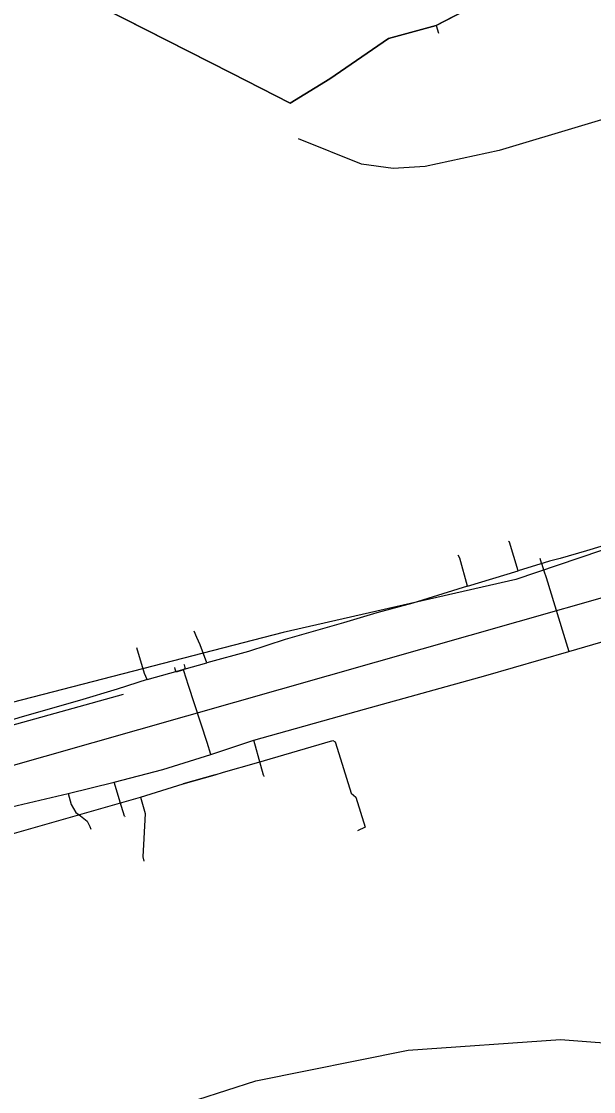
# Model space of a CAD drawing. Extents: x -662620 to -656370, y -1067090 to -1062990.
# Drawn here: x -658288.5 to -658211.1, y -1065070.4 to -1064925.6 of the extents above; entities that cross this region are included whole.
import ezdxf

# ---------------------------------------------------------------- set-up
doc = ezdxf.new("R2010")
doc.units = 0
for name, color, linetype in [('LOKÁLNÍ_BIOCENTRUM_-_NAVRŽENÝ', 7, 'Continuous'), ('OBVOD_PÚ', 7, 'Continuous'), ('PLYNOVOD_-_STL', 7, 'Continuous'), ('SDELOVACÍ_VEDENÍ_-_PODZEMNÍ', 7, 'Continuous'), ('SILNICE_II__TŘÍDY_A_III__TŘÍDY', 7, 'Continuous'), ('VODNÍ_PLOCHA_-_STÁVAJÍCÍ', 7, 'Continuous'), ('VRSTEVNICE_ZÁKLADNÍ', 7, 'Continuous')]:
    doc.layers.add(name, color=color, linetype=linetype)

msp = doc.modelspace()

# ---------------------------------------------------------------- linework, layer by layer
at = {"layer": 'LOKÁLNÍ_BIOCENTRUM_-_NAVRŽENÝ'}
msp.add_lwpolyline([(-658221.91, -1064920.74), (-658231.58, -1064925.76), (-658232.42, -1064926.2), (-658238.87, -1064927.95), (-658246.79, -1064933.41), (-658252.13, -1064936.7), (-658255.33, -1064935.07), (-658260.07, -1064932.66), (-658283.5, -1064920.71)], dxfattribs=at)
at = {"layer": 'OBVOD_PÚ'}
for points in [[(-658232.42, -1064926.2), (-658219.86, -1064919.67)], [(-658283.5, -1064920.71), (-658260.07, -1064932.66)], [(-658238.87, -1064927.95), (-658232.42, -1064926.2)], [(-658232.42, -1064926.2), (-658232.08, -1064927.22)], [(-658246.79, -1064933.41), (-658238.87, -1064927.95)], [(-658260.07, -1064932.66), (-658252.13, -1064936.7)], [(-658252.13, -1064936.7), (-658246.79, -1064933.41)]]:
    msp.add_lwpolyline(points, dxfattribs=at)
at = {"layer": 'PLYNOVOD_-_STL'}
for points in [[(-658218.17, -1064998.91), (-658218.36, -1064998.29)], [(-658218.17, -1064998.91), (-658217.85, -1064999.95), (-658217.57, -1065000.84), (-658215.2, -1065008.48), (-658214.47, -1065010.85)], [(-658262.85, -1065024.77), (-658257.07, -1065022.84), (-658242.08, -1065018.65), (-658225.69, -1065014.09), (-658214.47, -1065010.85), (-658205.52, -1065008.21)], [(-658267.67, -1065013.23), (-658267.73, -1065012.99)], [(-658266.54, -1065013.34), (-658267.56, -1065013.64), (-658267.67, -1065013.23)], [(-658266.49, -1065012.65), (-658266.35, -1065013.18), (-658266.36, -1065013.2), (-658266.54, -1065013.34)], [(-658266.49, -1065012.65), (-658266.5, -1065012.62)], [(-658262.85, -1065024.77), (-658263.38, -1065023.14), (-658265.87, -1065015.43), (-658266.51, -1065013.45), (-658266.54, -1065013.34)], [(-658255.76, -1065027.56), (-658256.12, -1065026.28), (-658257.07, -1065022.84)], [(-658336.21, -1065046.24), (-658331.13, -1065044.6), (-658324.46, -1065042.98), (-658314.96, -1065039.89), (-658311.36, -1065038.64), (-658309.92, -1065038.17), (-658302.55, -1065035.7), (-658295.44, -1065033.32), (-658293.67, -1065032.73), (-658282.13, -1065030.06), (-658275.95, -1065028.51), (-658269.34, -1065026.79), (-658262.85, -1065024.77)], [(-658255.76, -1065027.56), (-658255.71, -1065027.75)], [(-658274.54, -1065033.1), (-658274.93, -1065031.81), (-658275.95, -1065028.51)], [(-658282.13, -1065030.06), (-658281.74, -1065031.53), (-658281.1, -1065032.63), (-658280.46, -1065033.08), (-658279.6, -1065033.77), (-658279.24, -1065034.52), (-658279.09, -1065034.86)], [(-658274.54, -1065033.1), (-658274.51, -1065033.19)]]:
    msp.add_lwpolyline(points, dxfattribs=at)
at = {"layer": 'SDELOVACÍ_VEDENÍ_-_PODZEMNÍ'}
for points in [[(-658199.78, -1064993.79), (-658205.86, -1064995.59), (-658210.18, -1064996.65), (-658212.11, -1064997.25), (-658215.64, -1064998.26), (-658217.09, -1064998.64), (-658221.34, -1064999.92)], [(-658199.78, -1064993.79), (-658205.86, -1064995.59), (-658210.18, -1064996.65), (-658212.11, -1064997.25), (-658215.64, -1064998.26), (-658217.09, -1064998.64), (-658221.34, -1064999.92)], [(-658199.78, -1064993.79), (-658205.86, -1064995.59), (-658210.18, -1064996.65), (-658212.11, -1064997.25), (-658215.64, -1064998.26), (-658217.09, -1064998.64), (-658221.34, -1064999.92)], [(-658199.78, -1064993.79), (-658205.86, -1064995.59), (-658210.18, -1064996.65), (-658212.11, -1064997.25), (-658215.64, -1064998.26), (-658217.09, -1064998.64), (-658221.34, -1064999.92)], [(-658221.34, -1064999.92), (-658222.5, -1064996.05), (-658222.63, -1064995.97)], [(-658221.34, -1064999.92), (-658222.5, -1064996.05), (-658222.63, -1064995.97)], [(-658212.11, -1064997.25), (-658215.64, -1064998.26)], [(-658212.11, -1064997.25), (-658215.64, -1064998.26)], [(-658228.17, -1065001.99), (-658229.22, -1064998.21), (-658229.45, -1064997.8)], [(-658228.17, -1065001.99), (-658229.22, -1064998.21), (-658229.45, -1064997.8)], [(-658228.17, -1065001.99), (-658221.34, -1064999.92)], [(-658228.17, -1065001.99), (-658221.34, -1064999.92)], [(-658228.17, -1065001.99), (-658221.34, -1064999.92)], [(-658228.17, -1065001.99), (-658221.34, -1064999.92)], [(-658228.17, -1065001.99), (-658235.55, -1065004.33), (-658240.44, -1065005.63), (-658244.96, -1065006.95), (-658252.83, -1065009.21), (-658257.77, -1065010.83), (-658263.4, -1065012.36)], [(-658228.17, -1065001.99), (-658235.55, -1065004.33), (-658240.44, -1065005.63), (-658244.96, -1065006.95), (-658252.83, -1065009.21), (-658257.77, -1065010.83), (-658263.4, -1065012.36)], [(-658228.17, -1065001.99), (-658235.55, -1065004.33), (-658240.44, -1065005.63), (-658244.96, -1065006.95), (-658252.83, -1065009.21), (-658257.77, -1065010.83), (-658263.4, -1065012.36)], [(-658228.17, -1065001.99), (-658235.55, -1065004.33), (-658240.44, -1065005.63), (-658244.96, -1065006.95), (-658252.83, -1065009.21), (-658257.77, -1065010.83), (-658263.4, -1065012.36)], [(-658235.55, -1065004.33), (-658240.44, -1065005.63)], [(-658235.55, -1065004.33), (-658240.44, -1065005.63)], [(-658263.4, -1065012.36), (-658264.32, -1065009.94), (-658264.76, -1065008.97), (-658265.12, -1065008.1)], [(-658263.4, -1065012.36), (-658264.32, -1065009.94), (-658264.76, -1065008.97), (-658265.12, -1065008.1)], [(-658271.46, -1065014.65), (-658271.85, -1065013.84), (-658272.85, -1065010.35)], [(-658271.46, -1065014.65), (-658271.85, -1065013.84), (-658272.85, -1065010.35)], [(-658252.83, -1065009.21), (-658257.77, -1065010.83)], [(-658252.83, -1065009.21), (-658257.77, -1065010.83)], [(-658271.46, -1065014.65), (-658263.4, -1065012.36)], [(-658271.46, -1065014.65), (-658263.4, -1065012.36)], [(-658271.46, -1065014.65), (-658263.4, -1065012.36)], [(-658271.46, -1065014.65), (-658263.4, -1065012.36)], [(-658271.46, -1065014.65), (-658275.54, -1065015.94), (-658280.6, -1065017.49), (-658288.69, -1065019.77), (-658292.26, -1065020.89), (-658297.12, -1065022.23)], [(-658271.46, -1065014.65), (-658275.54, -1065015.94), (-658280.6, -1065017.49), (-658288.69, -1065019.77), (-658292.26, -1065020.89), (-658297.12, -1065022.23)], [(-658271.46, -1065014.65), (-658275.54, -1065015.94), (-658280.6, -1065017.49), (-658288.69, -1065019.77), (-658292.26, -1065020.89), (-658297.12, -1065022.23)], [(-658271.46, -1065014.65), (-658275.54, -1065015.94), (-658280.6, -1065017.49), (-658288.69, -1065019.77), (-658292.26, -1065020.89), (-658297.12, -1065022.23)], [(-658275.54, -1065015.94), (-658280.6, -1065017.49)], [(-658275.54, -1065015.94), (-658280.6, -1065017.49)], [(-658379.09, -1065046.08), (-658347.99, -1065037.32), (-658322.47, -1065029.52), (-658317.14, -1065028.44), (-658274.65, -1065016.61)], [(-658379.09, -1065046.08), (-658347.99, -1065037.32), (-658322.47, -1065029.52), (-658317.14, -1065028.44), (-658274.65, -1065016.61)], [(-658272.37, -1065030.54), (-658266.61, -1065028.74), (-658262.28, -1065027.51), (-658261.16, -1065027.15), (-658256.69, -1065025.88), (-658246.36, -1065022.86), (-658246.07, -1065023.05), (-658245.57, -1065024.64), (-658243.9, -1065029.98), (-658243.27, -1065030.55), (-658242.02, -1065034.61), (-658243.03, -1065035.08)], [(-658272.37, -1065030.54), (-658266.61, -1065028.74), (-658262.28, -1065027.51), (-658261.16, -1065027.15), (-658256.69, -1065025.88), (-658246.36, -1065022.86), (-658246.07, -1065023.05), (-658245.57, -1065024.64), (-658243.9, -1065029.98), (-658243.27, -1065030.55), (-658242.02, -1065034.61), (-658243.03, -1065035.08)], [(-658262.28, -1065027.51), (-658266.61, -1065028.74)], [(-658262.28, -1065027.51), (-658266.61, -1065028.74)], [(-658302.56, -1065039.26), (-658301.85, -1065038.97), (-658296.64, -1065037.43), (-658293.19, -1065036.41), (-658290.36, -1065035.69), (-658272.37, -1065030.54)], [(-658302.56, -1065039.26), (-658301.85, -1065038.97), (-658296.64, -1065037.43), (-658293.19, -1065036.41), (-658290.36, -1065035.69), (-658272.37, -1065030.54)], [(-658272.37, -1065030.54), (-658271.72, -1065032.77), (-658271.9, -1065036.14), (-658272.06, -1065038.6), (-658271.94, -1065039.21)], [(-658272.37, -1065030.54), (-658271.72, -1065032.77), (-658271.9, -1065036.14), (-658272.06, -1065038.6), (-658271.94, -1065039.21)]]:
    msp.add_lwpolyline(points, dxfattribs=at)
at = {"layer": 'SILNICE_II__TŘÍDY_A_III__TŘÍDY'}
msp.add_lwpolyline([(-658705.89, -1064881.94), (-658680.34, -1064893.35), (-658621.86, -1064907.69), (-658544.24, -1064924.98), (-658495.69, -1064931.23), (-658441.99, -1064936.01), (-658429.11, -1064943), (-658420.28, -1064955.14), (-658393.98, -1065055.95), (-657825.17, -1064893.89), (-657764.65, -1064859.86)], dxfattribs=at)
at = {"layer": 'VODNÍ_PLOCHA_-_STÁVAJÍCÍ'}
for p, q in [((-658219.86, -1064919.67), (-658232.42, -1064926.2)), ((-658260.07, -1064932.66), (-658283.5, -1064920.71)), ((-658232.42, -1064926.2), (-658238.87, -1064927.95)), ((-658238.87, -1064927.95), (-658246.79, -1064933.41)), ((-658252.13, -1064936.7), (-658260.07, -1064932.66)), ((-658246.79, -1064933.41), (-658252.13, -1064936.7))]:
    msp.add_line(p, q, dxfattribs=at)
msp.add_lwpolyline([(-658219.86, -1064919.67), (-658232.42, -1064926.2), (-658238.87, -1064927.95), (-658246.79, -1064933.41), (-658252.13, -1064936.7), (-658260.07, -1064932.66), (-658283.5, -1064920.71)], dxfattribs=at)
at = {"layer": 'VRSTEVNICE_ZÁKLADNÍ'}
for points in [[(-658022.18, -1064943.36), (-658049.54, -1064931.95), (-658061.55, -1064928.09), (-658078.7, -1064923.95), (-658088.99, -1064922.23), (-658111.29, -1064920.52), (-658126.72, -1064920.8), (-658138.16, -1064921.95), (-658171.03, -1064928.09), (-658189.61, -1064932.81), (-658223.92, -1064943.1), (-658233.92, -1064945.25), (-658238.21, -1064945.53), (-658242.5, -1064944.96), (-658251.01, -1064941.51)], [(-658022.18, -1064943.36), (-658049.54, -1064931.95), (-658061.55, -1064928.09), (-658078.7, -1064923.95), (-658088.99, -1064922.23), (-658111.29, -1064920.52), (-658126.72, -1064920.8), (-658138.16, -1064921.95), (-658171.03, -1064928.09), (-658189.61, -1064932.81), (-658223.92, -1064943.1), (-658233.92, -1064945.25), (-658238.21, -1064945.53), (-658242.5, -1064944.96), (-658251.01, -1064941.51)], [(-657923.76, -1065066.6), (-657949.49, -1065058.02), (-657966.64, -1065051.3), (-657998.08, -1065035.15), (-658030.96, -1065017), (-658045.25, -1065011.14), (-658062.4, -1065006.42), (-658078.12, -1065004.28), (-658123.86, -1065003.28), (-658169.6, -1064999.99), (-658172.46, -1064998.84), (-658176.75, -1064993.99), (-658180.18, -1064991.27), (-658185.47, -1064989.7), (-658193.04, -1064991.41), (-658221.63, -1065001.13), (-658253.08, -1065008.28), (-658307.39, -1065022.29), (-658327.4, -1065028.29), (-658354.56, -1065038.01), (-658370.57, -1065042.87), (-658387.72, -1065046.01), (-658392.86, -1065046.01), (-658400.15, -1065044.87)], [(-657923.76, -1065066.6), (-657949.49, -1065058.02), (-657966.64, -1065051.3), (-657998.08, -1065035.15), (-658030.96, -1065017), (-658045.25, -1065011.14), (-658062.4, -1065006.42), (-658078.12, -1065004.28), (-658123.86, -1065003.28), (-658169.6, -1064999.99), (-658172.46, -1064998.84), (-658176.75, -1064993.99), (-658180.18, -1064991.27), (-658185.47, -1064989.7), (-658193.04, -1064991.41), (-658221.63, -1065001.13), (-658253.08, -1065008.28), (-658307.39, -1065022.29), (-658327.4, -1065028.29), (-658354.56, -1065038.01), (-658370.57, -1065042.87), (-658387.72, -1065046.01), (-658392.86, -1065046.01), (-658400.15, -1065044.87)], [(-658467.14, -1065088.22), (-658457.24, -1065093.98), (-658457.33, -1065093.47), (-658454.18, -1065093.61), (-658445.46, -1065092.32), (-658435.46, -1065092.04), (-658424.88, -1065093.18), (-658397.44, -1065098.61), (-658383.72, -1065099.9), (-658352.56, -1065099.18), (-658336.55, -1065096.33), (-658313.68, -1065089.61), (-658284.23, -1065077.74), (-658256.79, -1065068.88), (-658236.21, -1065064.74), (-658215.63, -1065063.31), (-658195.04, -1065064.88), (-658144.73, -1065071.45), (-658090.7, -1065074.46), (-658064.12, -1065078.17), (-658001.23, -1065094.04), (-657969.78, -1065105.19), (-657943.2, -1065113.76), (-657927.76, -1065121.2)], [(-658467.14, -1065088.22), (-658457.24, -1065093.98), (-658457.33, -1065093.47), (-658454.18, -1065093.61), (-658445.46, -1065092.32), (-658435.46, -1065092.04), (-658424.88, -1065093.18), (-658397.44, -1065098.61), (-658383.72, -1065099.9), (-658352.56, -1065099.18), (-658336.55, -1065096.33), (-658313.68, -1065089.61), (-658284.23, -1065077.74), (-658256.79, -1065068.88), (-658236.21, -1065064.74), (-658215.63, -1065063.31), (-658195.04, -1065064.88), (-658144.73, -1065071.45), (-658090.7, -1065074.46), (-658064.12, -1065078.17), (-658001.23, -1065094.04), (-657969.78, -1065105.19), (-657943.2, -1065113.76), (-657927.76, -1065121.2)]]:
    msp.add_lwpolyline(points, dxfattribs=at)

doc.saveas('drawing.dxf')
